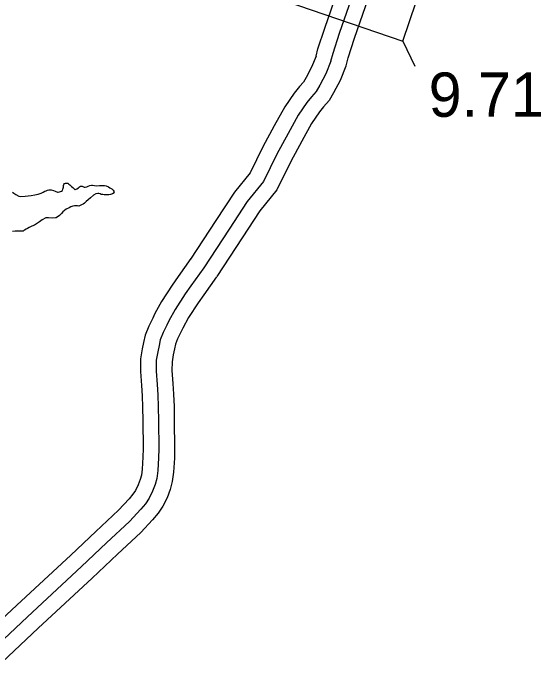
# Model space of a CAD drawing. Extents: x -83719 to 153526, y -11835 to 11446.
# Drawn here: x 782.3 to 950.1, y 951.3 to 1157.5 of the extents above; entities that cross this region are included whole.
import ezdxf

# ---------------------------------------------------------------- set-up
doc = ezdxf.new("R2010")
doc.units = 0
for name, color, linetype in [('Level 10', 7, 'Continuous'), ('Level 20', 7, 'Continuous'), ('Level 58', 7, 'Continuous'), ('Level 59', 7, 'Continuous'), ('Level 9', 7, 'Continuous')]:
    doc.layers.add(name, color=color, linetype=linetype)

msp = doc.modelspace()

# ---------------------------------------------------------------- linework, layer by layer
at = {"layer": 'Level 10'}
for points in [[(878.63, 1143.82), (879.23, 1146.13), (881.38, 1152.68), (887.43, 1170.33), (888.39, 1173.6), (888.63, 1174.57), (889, 1175.95), (889.04, 1176.12), (889.15, 1176.84), (889.24, 1182.24), (890.29, 1185), (891.28, 1186.14), (892.84, 1187.64), (895.73, 1188.57), (899.7, 1188.28), (907.34, 1188.29), (910.54, 1188.29), (911.83, 1188.18), (912.15, 1188.75), (912.97, 1190.47)], [(888.16, 1140.72), (888.83, 1143.31), (890.86, 1149.49), (896.96, 1167.29), (898.05, 1170.99), (898.32, 1172.09), (898.72, 1173.59), (898.87, 1174.29), (899.14, 1175.98), (899.18, 1178.28), (907.35, 1178.29), (910.09, 1178.29), (912.39, 1178.09), (913.67, 1178.24), (915.77, 1178.64), (917.68, 1179.71), (919.45, 1181.28), (921.05, 1184.18), (922.22, 1186.63)], [(878.63, 1143.81), (877.23, 1140.31), (875.47, 1137.05), (874.62, 1135.55), (873.39, 1134.18), (871.66, 1132.07), (868.69, 1127.69), (865.38, 1121.67), (861.69, 1114.97), (857.72, 1106.73), (852.7, 1100.62), (846.79, 1091.55), (838.78, 1079.34)], [(888.15, 1140.68), (886.3, 1136.06), (884.22, 1132.2), (882.78, 1129.67), (880.99, 1127.67), (879.69, 1126.08), (877.22, 1122.45), (874.14, 1116.85), (870.58, 1110.39), (866.21, 1101.31), (860.78, 1094.7), (855.16, 1086.08), (847.14, 1073.86)], [(838.88, 1079.5), (834.82, 1073.77), (832.92, 1071.09), (829.51, 1065.86), (827.45, 1062.04), (826.72, 1060.57), (825.5, 1058.06), (824.32, 1055.19), (823.85, 1052.86), (823.42, 1050.82), (822.87, 1047.66), (822.84, 1043.63), (823.16, 1039.19), (823.36, 1035.94), (823.5, 1032.27), (823.58, 1027.93), (823.68, 1019.12), (823.62, 1016.44), (823.41, 1012.61), (823.15, 1010.68), (822.75, 1009.28), (822.12, 1007.6), (821.23, 1005.86), (820.42, 1004.62), (819.22, 1003.2), (815.83, 999.57), (808.67, 992.85), (800.67, 985.32), (783.49, 969.39), (772.14, 958.76)], [(847.04, 1073.71), (842.97, 1067.98), (841.19, 1065.47), (838.12, 1060.75), (836.33, 1057.44), (835.69, 1056.16), (834.63, 1053.97), (833.93, 1052.27), (833.64, 1050.85), (833.25, 1048.94), (832.86, 1046.75), (832.84, 1043.96), (833.14, 1039.86), (833.35, 1036.43), (833.5, 1032.55), (833.58, 1028.08), (833.68, 1019.06), (833.61, 1016.05), (833.37, 1011.66), (832.96, 1008.64), (832.26, 1006.16), (831.28, 1003.54), (829.89, 1000.84), (828.47, 998.65), (826.71, 996.56), (822.92, 992.5), (815.52, 985.56), (807.49, 978.01), (790.31, 962.08), (778.85, 951.34)]]:
    msp.add_lwpolyline(points, dxfattribs=at)
at = {"layer": 'Level 20'}
msp.add_line((906.2, 1148.58), (910.07, 1140.68), dxfattribs=at)
msp.add_lwpolyline([(910.47, 1161.07), (873.01, 1173.9), (868.73, 1161.41), (906.2, 1148.58)], close=True, dxfattribs=at)
at = {"layer": 'Level 59'}
for points in [[(883.39, 1142.24), (884.03, 1144.72), (886.12, 1151.08), (892.19, 1168.81), (893.22, 1172.29), (893.48, 1173.33), (893.86, 1174.77), (893.96, 1175.2), (894.14, 1176.41), (894.23, 1181.28), (894.65, 1182.39), (894.91, 1182.69), (895.47, 1183.23), (896.33, 1183.51), (899.53, 1183.28), (907.35, 1183.29), (910.31, 1183.29), (912.31, 1183.11), (912.91, 1183.19), (914.04, 1183.4), (914.76, 1183.81), (915.49, 1184.45), (916.6, 1186.46), (917.58, 1188.51)], [(883.39, 1142.24), (881.77, 1138.19), (879.84, 1134.63), (878.7, 1132.61), (877.19, 1130.93), (875.68, 1129.07), (872.96, 1125.07), (869.76, 1119.26), (866.13, 1112.68), (861.96, 1104.02), (856.74, 1097.66), (850.98, 1088.82), (842.96, 1076.6)], [(842.96, 1076.6), (838.89, 1070.88), (837.06, 1068.28), (833.82, 1063.3), (831.89, 1059.74), (831.21, 1058.36), (830.07, 1056.01), (829.13, 1053.73), (828.75, 1051.85), (828.34, 1049.88), (827.87, 1047.2), (827.84, 1043.79), (828.15, 1039.52), (828.36, 1036.18), (828.5, 1032.41), (828.58, 1028), (828.68, 1019.09), (828.61, 1016.25), (828.39, 1012.14), (828.05, 1009.66), (827.51, 1007.72), (826.7, 1005.57), (825.56, 1003.35), (824.44, 1001.64), (822.97, 999.88), (819.38, 996.03), (812.09, 989.2), (804.08, 981.66), (786.9, 965.73), (775.5, 955.05)]]:
    msp.add_lwpolyline(points, dxfattribs=at)
at = {"layer": 'Level 9'}
for points in [[(782.15, 1100.59), (782.56, 1100.3), (783.23, 1099.81), (784.14, 1099.36), (784.61, 1099.27), (786.14, 1099.34), (787.17, 1099.47), (788.07, 1099.55), (789.26, 1099.75), (790.32, 1100), (791.25, 1100.29), (791.91, 1100.64), (792.43, 1100.89), (792.83, 1101.06), (793.29, 1101.21), (793.69, 1101.35), (794.42, 1101.33), (795.23, 1101.11), (795.7, 1100.92), (796.44, 1100.61), (796.54, 1100.61), (796.67, 1100.61), (797.13, 1100.72), (797.76, 1100.94), (798.06, 1101.18), (798.21, 1101.52), (798.33, 1102.15), (798.39, 1102.69), (798.51, 1103.03), (798.74, 1103.33), (799, 1103.47), (799.74, 1103.45)], [(799.74, 1103.45), (800.11, 1103.16), (800.38, 1102.9), (800.93, 1102.38), (801.33, 1102.05), (801.71, 1101.66), (801.98, 1101.5), (802.11, 1101.47), (802.38, 1101.51), (802.64, 1101.68), (803.13, 1101.96), (803.49, 1102.27), (803.79, 1102.51), (804.05, 1102.55), (804.29, 1102.49), (804.69, 1102.29), (804.89, 1102.2), (805.26, 1102.21), (805.76, 1102.28), (806.25, 1102.5), (806.71, 1102.71), (807.28, 1102.85), (807.61, 1102.79), (808.25, 1102.71), (808.85, 1102.65), (809.78, 1102.68), (810.64, 1102.73), (811.44, 1102.71), (811.91, 1102.66), (812.62, 1102.3), (813.06, 1102.01), (813.7, 1101.63), (814.14, 1101.27), (814.35, 1100.91), (814.42, 1100.64), (814.43, 1100.34), (813.9, 1100.03), (813.34, 1099.85), (812.77, 1099.8), (812.11, 1099.79), (811.71, 1099.78), (811.28, 1099.77), (810.87, 1099.83), (810.31, 1099.88), (810, 1100.04), (809.6, 1100.17), (809.23, 1100.19), (808.67, 1100.08), (807.91, 1099.66), (806.9, 1098.8), (806.18, 1098.19), (805.6, 1097.6), (805.33, 1097.4), (805.01, 1097.12), (804.61, 1096.81), (804.09, 1096.54), (803.69, 1096.36), (803.2, 1096.18), (802.83, 1096.21), (802.4, 1096.23), (801.86, 1096.22), (801.3, 1096.14), (800.67, 1095.89), (800.14, 1095.65), (799.19, 1095.16), (798.17, 1094.4), (797.69, 1093.82), (797.1, 1093.14), (796.09, 1092.48), (795.79, 1092.41), (795.02, 1092.39), (793.59, 1092.49), (792.76, 1092.41), (791.61, 1091.81), (790.69, 1091.13), (789.14, 1090.16), (788.32, 1089.77), (787.43, 1089.38), (786.9, 1089.1), (786.54, 1088.9), (786.02, 1088.52), (785.75, 1088.38), (785.59, 1088.24), (785.33, 1088.2), (784.79, 1088.19), (783.13, 1088.18), (782.96, 1088.18), (782.2, 1088.13)]]:
    msp.add_lwpolyline(points, dxfattribs=at)

# ---------------------------------------------------------------- texts
at = {"layer": 'Level 58'}
msp.add_text('9.71', height=14.08, dxfattribs=at).set_placement((914.42, 1124.54))

doc.saveas('drawing.dxf')
